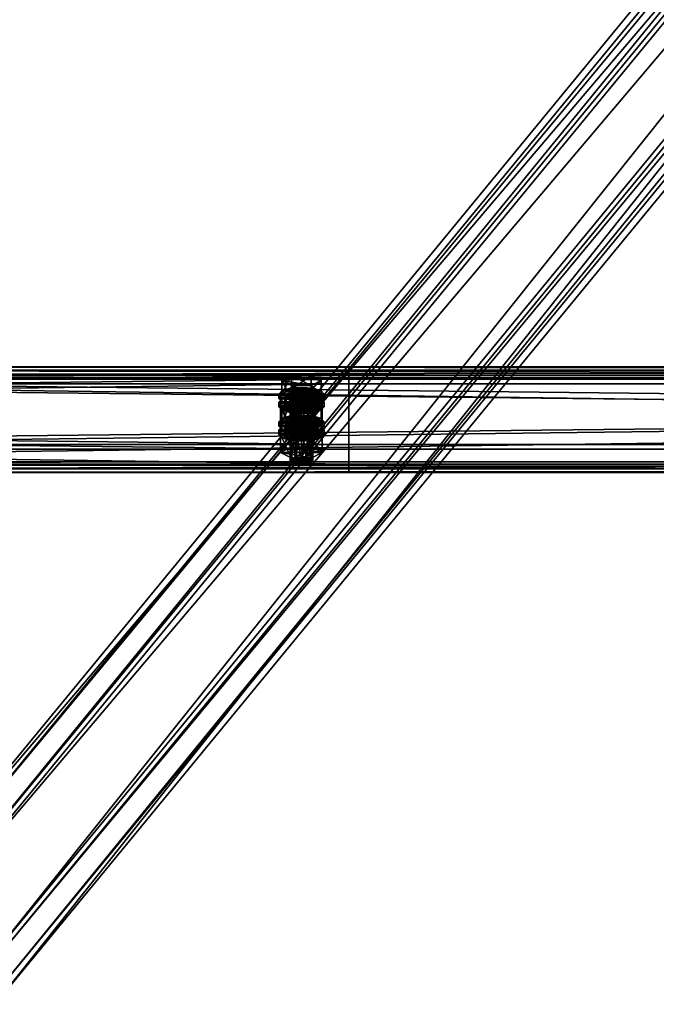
# Model space of a CAD drawing. Header units: millimetres. Extents: x 60485 to 71303, y 100 to 16900.
# Tile 300 of 656: x 68526 to 68863, y 393 to 913. Entities that reach past the tile are written whole.
import ezdxf

# ---------------------------------------------------------------- set-up
doc = ezdxf.new("R2010")
doc.units = ezdxf.units.MM
for name, color, linetype in [('13', 7, 'Continuous'), ('3', 7, 'Continuous'), ('9', 7, 'Continuous')]:
    doc.layers.add(name, color=color, linetype=linetype)

msp = doc.modelspace()

# ---------------------------------------------------------------- meshes
at = {"layer": '13', "color": 7}
mesh = msp.add_polyface(dxfattribs=at)
corners = [(68672, 695.73, 3219.76), (68675, 717, 3225.43), (68672, 716.76, 3226.2), (68669.8, 714.37, 3234.03), (68675, 713.49, 3236.9), (68672, 713.72, 3236.13), (68680.2, 714.37, 3234.03), (68669, 715.24, 3231.16), (68681, 715.24, 3231.16), (68669.8, 716.12, 3228.3), (68680.2, 716.12, 3228.3), (68678, 716.76, 3226.2), (68664.61, 715.24, 3231.16), (68669.8, 717.88, 3222.56), (68669.8, 725.05, 3224.75), (68664.61, 722.42, 3233.36), (68680.2, 725.05, 3224.75), (68680.2, 712.61, 3239.77), (68669.8, 712.61, 3239.77), (68669.8, 719.78, 3241.97), (68680.2, 719.78, 3241.97), (68663, 712.85, 3230.43), (68664.61, 714.61, 3224.7), (68664.61, 717, 3225.43), (68663, 715.24, 3231.16), (68669, 715.89, 3220.5), (68669, 718.28, 3221.23), (68675, 716.36, 3218.96), (68675, 718.75, 3219.69), (68675, 709.34, 3241.91), (68669, 712.2, 3241.1), (68675, 711.73, 3242.64), (68669, 709.81, 3240.37), (68664.61, 711.1, 3236.17), (68664.61, 713.49, 3236.9), (68681, 715.89, 3220.5), (68685.39, 714.61, 3224.7), (68687, 712.85, 3230.43), (68685.39, 711.1, 3236.17), (68681, 712.2, 3241.1), (68685.39, 713.49, 3236.9), (68687, 715.24, 3231.16), (68685.39, 717, 3225.43), (68681, 718.28, 3221.23), (68664.61, 710.3, 3223.38), (68669, 711.59, 3219.18), (68669, 713.98, 3219.91), (68664.61, 712.7, 3224.11), (68675, 712.06, 3217.64), (68675, 714.45, 3218.37), (68687, 710.94, 3229.85), (68663, 710.94, 3229.85), (68685.39, 712.7, 3224.11)]
mesh.append_faces([[corners[k] for k in face] for face in [(0, 1, 2, 2), (3, 4, 5, 5), (11, 2, 1, 1), (12, 14, 15, 15), (13, 16, 14, 14), (18, 15, 19, 19), (17, 12, 18, 18), (15, 20, 19, 19), (21, 23, 24, 24), (22, 26, 23, 23), (25, 28, 26, 26), (29, 30, 31, 31), (32, 34, 30, 30), (33, 24, 34, 34), (25, 35, 27, 27), (30, 39, 31, 31), (43, 26, 28, 28), (44, 46, 47, 47), (45, 49, 46, 46)]], dxfattribs={"vtx0": -1, "color": 7})
mesh.append_faces([[corners[k] for k in face] for face in [(6, 3, 7, 7), (8, 7, 9, 9), (10, 9, 2, 2), (17, 13, 12, 12), (20, 15, 14, 14), (36, 25, 22, 22), (37, 22, 21, 21), (38, 21, 33, 33), (39, 30, 34, 34), (40, 34, 24, 24), (41, 24, 23, 23), (42, 23, 26, 26), (50, 51, 47, 47), (52, 47, 46, 46)]], dxfattribs={"vtx0": -1, "vtx2": -1, "vtx3": -1, "color": 7})
mesh.append_faces([[corners[k] for k in face] for face in [(12, 13, 14, 14), (17, 18, 19, 19), (18, 12, 15, 15), (21, 22, 23, 23), (22, 25, 26, 26), (25, 27, 28, 28), (32, 33, 34, 34), (33, 21, 24, 24), (44, 45, 46, 46), (45, 48, 49, 49)]], dxfattribs={"vtx2": -1, "vtx3": -1, "color": 7})
mesh = msp.add_polyface(dxfattribs=at)
corners = [(68675, 695.96, 3218.99), (68678, 716.76, 3226.2), (68675, 717, 3225.43), (68678, 695.73, 3219.76), (68680.2, 716.12, 3228.3), (68675, 713.49, 3236.9), (68669.8, 714.37, 3234.03), (68678, 713.72, 3236.13), (68680.2, 714.37, 3234.03), (68669, 715.24, 3231.16), (68681, 715.24, 3231.16), (68669.8, 716.12, 3228.3), (68672, 716.76, 3226.2), (68669.8, 717.88, 3222.56), (68680.2, 717.88, 3222.56), (68680.2, 725.05, 3224.75), (68685.39, 715.24, 3231.16), (68685.39, 722.42, 3233.36), (68680.2, 712.61, 3239.77), (68680.2, 719.78, 3241.97), (68669.8, 719.78, 3241.97), (68669.8, 725.05, 3224.75), (68675, 716.36, 3218.96), (68681, 715.89, 3220.5), (68681, 718.28, 3221.23), (68675, 718.75, 3219.69), (68685.39, 714.61, 3224.7), (68685.39, 717, 3225.43), (68687, 712.85, 3230.43), (68687, 715.24, 3231.16), (68685.39, 711.1, 3236.17), (68685.39, 713.49, 3236.9), (68681, 712.2, 3241.1), (68681, 709.81, 3240.37), (68675, 711.73, 3242.64), (68669, 715.89, 3220.5), (68664.61, 714.61, 3224.7), (68663, 712.85, 3230.43), (68664.61, 713.49, 3236.9), (68663, 715.24, 3231.16), (68664.61, 717, 3225.43), (68669, 718.28, 3221.23), (68675, 712.06, 3217.64), (68681, 711.59, 3219.18), (68681, 713.98, 3219.91), (68675, 714.45, 3218.37), (68685.39, 710.3, 3223.38), (68685.39, 712.7, 3224.11), (68687, 710.94, 3229.85), (68669, 711.59, 3219.18), (68664.61, 712.7, 3224.11), (68669, 713.98, 3219.91)]
mesh.append_faces([[corners[k] for k in face] for face in [(0, 1, 2, 2), (3, 4, 1, 1), (14, 17, 15, 15), (16, 19, 17, 17), (18, 20, 19, 19), (13, 16, 14, 14), (17, 21, 15, 15), (22, 24, 25, 25), (23, 27, 24, 24), (26, 29, 27, 27), (28, 31, 29, 29), (30, 32, 31, 31), (33, 34, 32, 32), (42, 44, 45, 45), (43, 47, 44, 44), (46, 48, 47, 47), (49, 43, 42, 42), (44, 51, 45, 45)]], dxfattribs={"vtx0": -1, "color": 7})
mesh.append_faces([[corners[k] for k in face] for face in [(5, 6, 7, 7), (7, 6, 8, 8), (8, 9, 10, 10), (10, 11, 4, 4), (4, 12, 1, 1), (16, 13, 18, 18), (19, 21, 17, 17), (23, 35, 26, 26), (26, 36, 28, 28), (28, 37, 30, 30), (32, 38, 31, 31), (31, 39, 29, 29), (29, 40, 27, 27), (27, 41, 24, 24), (48, 50, 47, 47), (47, 51, 44, 44)]], dxfattribs={"vtx0": -1, "vtx1": -1, "color": 7})
mesh.append_faces([[corners[k] for k in face] for face in [(13, 14, 15, 15), (14, 16, 17, 17), (16, 18, 19, 19), (22, 23, 24, 24), (23, 26, 27, 27), (26, 28, 29, 29), (28, 30, 31, 31), (42, 43, 44, 44), (43, 46, 47, 47)]], dxfattribs={"vtx2": -1, "vtx3": -1, "color": 7})
mesh = msp.add_polyface(dxfattribs=at)
corners = [(68664.61, 700.62, 3278.98), (68669.8, 703.25, 3270.37), (68669.8, 710.42, 3272.57), (68664.61, 707.79, 3281.17), (68680.2, 710.42, 3272.57), (68669.8, 697.99, 3287.58), (68669.8, 705.16, 3289.78), (68680.2, 705.16, 3289.78), (68669, 701.27, 3268.31), (68675, 704.13, 3267.5), (68669, 703.66, 3269.04), (68681, 703.66, 3269.04), (68669, 694.21, 3224.73), (68669.8, 695.08, 3221.86), (68669.8, 716.12, 3228.3), (68669, 715.24, 3231.16), (68672, 695.73, 3219.76), (68672, 716.76, 3226.2), (68675, 695.96, 3218.99), (68675, 717, 3225.43), (68675, 692.45, 3230.47), (68672, 692.69, 3229.7), (68672, 713.72, 3236.13), (68675, 713.49, 3236.9), (68669.8, 693.33, 3227.6), (68669.8, 714.37, 3234.03), (68664.03, 698.99, 3226.19), (68669.52, 701.77, 3217.11), (68669.52, 711.33, 3220.03), (68664.03, 708.55, 3229.12), (68680.48, 711.33, 3220.03), (68669.52, 696.21, 3235.28), (68669.52, 705.77, 3238.2), (68680.48, 705.77, 3238.2), (68675, 709.34, 3241.91), (68669, 709.81, 3240.37), (68669, 712.2, 3241.1), (68681, 709.81, 3240.37), (68664.61, 711.1, 3236.17), (68663, 708.55, 3229.12), (68664.61, 710.3, 3223.38), (68664.61, 712.7, 3224.11), (68663, 710.94, 3229.85), (68675, 705.04, 3240.59), (68669, 705.51, 3239.06), (68669, 707.9, 3239.79), (68675, 707.43, 3241.32), (68664.61, 706.79, 3234.85), (68664.61, 709.19, 3235.59), (68685.39, 710.3, 3223.38), (68669, 711.59, 3219.18), (68687, 708.55, 3229.12), (68685.39, 706.79, 3234.85), (68681, 705.51, 3239.06), (68685.39, 709.19, 3235.59)]
mesh.append_faces([[corners[k] for k in face] for face in [(0, 2, 3, 3), (1, 4, 2, 2), (5, 3, 6, 6), (3, 7, 6, 6), (8, 9, 10, 10), (11, 10, 9, 9), (12, 14, 15, 15), (13, 17, 14, 14), (20, 22, 23, 23), (21, 25, 22, 22), (24, 15, 25, 25), (26, 28, 29, 29), (27, 30, 28, 28), (31, 29, 32, 32), (29, 33, 32, 32), (37, 35, 34, 34), (39, 41, 42, 42), (43, 45, 46, 46), (44, 48, 45, 45), (47, 42, 48, 48), (48, 46, 45, 45)]], dxfattribs={"vtx0": -1, "color": 7})
mesh.append_faces([[corners[k] for k in face] for face in [(7, 3, 2, 2), (33, 29, 28, 28), (37, 38, 35, 35), (49, 50, 40, 40), (51, 40, 39, 39), (52, 39, 47, 47), (53, 47, 44, 44), (54, 48, 42, 42)]], dxfattribs={"vtx0": -1, "vtx2": -1, "vtx3": -1, "color": 7})
mesh.append_faces([[corners[k] for k in face] for face in [(0, 1, 2, 2), (5, 0, 3, 3), (12, 13, 14, 14), (13, 16, 17, 17), (16, 18, 19, 19), (20, 21, 22, 22), (21, 24, 25, 25), (24, 12, 15, 15), (26, 27, 28, 28), (34, 35, 36, 36), (39, 40, 41, 41), (43, 44, 45, 45), (44, 47, 48, 48), (47, 39, 42, 42)]], dxfattribs={"vtx2": -1, "vtx3": -1, "color": 7})
mesh = msp.add_polyface(dxfattribs=at)
corners = [(68669.8, 703.25, 3270.37), (68680.2, 703.25, 3270.37), (68680.2, 710.42, 3272.57), (68685.39, 700.62, 3278.98), (68685.39, 707.79, 3281.17), (68680.2, 705.16, 3289.78), (68680.2, 697.99, 3287.58), (68669.8, 705.16, 3289.78), (68669.8, 710.42, 3272.57), (68675, 701.74, 3266.77), (68681, 703.66, 3269.04), (68675, 704.13, 3267.5), (68685.39, 702.37, 3273.24), (68669, 703.66, 3269.04), (68675, 695.96, 3218.99), (68678, 695.73, 3219.76), (68678, 716.76, 3226.2), (68680.2, 695.08, 3221.86), (68680.2, 716.12, 3228.3), (68681, 694.21, 3224.73), (68681, 715.24, 3231.16), (68680.2, 693.33, 3227.6), (68680.2, 714.37, 3234.03), (68678, 692.69, 3229.7), (68678, 713.72, 3236.13), (68675, 713.49, 3236.9), (68669.52, 701.77, 3217.11), (68680.48, 701.77, 3217.11), (68680.48, 711.33, 3220.03), (68685.97, 698.99, 3226.19), (68685.97, 708.55, 3229.12), (68680.48, 705.77, 3238.2), (68680.48, 696.21, 3235.28), (68669.52, 705.77, 3238.2), (68669.52, 711.33, 3220.03), (68685.39, 711.1, 3236.17), (68681, 709.81, 3240.37), (68681, 712.2, 3241.1), (68675, 709.34, 3241.91), (68675, 711.73, 3242.64), (68664.61, 711.1, 3236.17), (68685.39, 710.3, 3223.38), (68687, 708.55, 3229.12), (68687, 710.94, 3229.85), (68685.39, 706.79, 3234.85), (68685.39, 709.19, 3235.59), (68681, 705.51, 3239.06), (68681, 707.9, 3239.79), (68675, 705.04, 3240.59), (68675, 707.43, 3241.32), (68681, 711.59, 3219.18), (68669, 711.59, 3219.18), (68664.61, 710.3, 3223.38), (68663, 708.55, 3229.12), (68664.61, 706.79, 3234.85), (68669, 705.51, 3239.06), (68664.61, 709.19, 3235.59), (68663, 710.94, 3229.85)]
mesh.append_faces([[corners[k] for k in face] for face in [(1, 4, 2, 2), (3, 5, 4, 4), (6, 7, 5, 5), (4, 8, 2, 2), (9, 10, 11, 11), (17, 20, 18, 18), (19, 22, 20, 20), (21, 24, 22, 22), (23, 25, 24, 24), (27, 30, 28, 28), (29, 31, 30, 30), (32, 33, 31, 31), (30, 34, 28, 28), (42, 45, 43, 43), (44, 47, 45, 45), (46, 49, 47, 47), (46, 55, 48, 48)]], dxfattribs={"vtx0": -1, "color": 7})
mesh.append_faces([[corners[k] for k in face] for face in [(5, 8, 4, 4), (12, 13, 10, 10), (31, 34, 30, 30), (35, 40, 36, 36), (50, 51, 41, 41), (41, 52, 42, 42), (42, 53, 44, 44), (44, 54, 46, 46), (49, 56, 47, 47), (47, 56, 45, 45), (45, 57, 43, 43)]], dxfattribs={"vtx0": -1, "vtx1": -1, "color": 7})
mesh.append_faces([[corners[k] for k in face] for face in [(0, 1, 2, 2), (1, 3, 4, 4), (14, 15, 16, 16), (15, 17, 18, 18), (17, 19, 20, 20), (19, 21, 22, 22), (21, 23, 24, 24), (26, 27, 28, 28), (27, 29, 30, 30), (35, 36, 37, 37), (36, 38, 39, 39), (41, 42, 43, 43), (42, 44, 45, 45), (44, 46, 47, 47), (46, 48, 49, 49)]], dxfattribs={"vtx2": -1, "vtx3": -1, "color": 7})
mesh = msp.add_polyface(dxfattribs=at)
corners = [(68675, 681.34, 3266.81), (68678, 702.14, 3274.01), (68675, 702.37, 3273.24), (68678, 681.1, 3267.57), (68680.2, 701.5, 3276.11), (68680.2, 680.46, 3269.67), (68681, 700.62, 3278.98), (68675, 698.86, 3284.72), (68669.8, 699.74, 3281.85), (68678, 699.1, 3283.95), (68669, 700.62, 3278.98), (68680.2, 699.74, 3281.85), (68669.8, 701.5, 3276.11), (68672, 702.14, 3274.01), (68685.39, 700.62, 3278.98), (68680.2, 697.99, 3287.58), (68680.2, 705.16, 3289.78), (68669.8, 703.25, 3270.37), (68680.2, 703.25, 3270.37), (68685.97, 693.92, 3276.93), (68669.52, 696.7, 3267.85), (68680.48, 696.7, 3267.85), (68675, 701.74, 3266.77), (68681, 701.27, 3268.31), (68681, 703.66, 3269.04), (68685.39, 699.98, 3272.51), (68685.39, 702.37, 3273.24), (68687, 698.23, 3278.25), (68687, 700.62, 3278.98), (68685.39, 696.47, 3283.98), (68685.39, 698.86, 3284.72), (68681, 695.19, 3288.18), (68681, 697.58, 3288.92), (68675, 694.72, 3289.72), (68675, 697.11, 3290.45), (68669, 701.27, 3268.31), (68664.61, 699.98, 3272.51), (68663, 698.23, 3278.25), (68664.61, 698.86, 3284.72), (68663, 700.62, 3278.98), (68664.61, 702.37, 3273.24), (68675, 697.43, 3265.46), (68681, 696.96, 3266.99), (68681, 699.35, 3267.72), (68675, 699.83, 3266.19), (68685.39, 695.68, 3271.19), (68685.39, 698.07, 3271.92), (68687, 696.32, 3277.66), (68669, 696.96, 3266.99), (68664.61, 698.07, 3271.92), (68669, 699.35, 3267.72), (68678, 692.69, 3229.7), (68675, 692.45, 3230.47), (68675, 713.49, 3236.9), (68685.97, 698.99, 3226.19), (68680.48, 696.21, 3235.28), (68680.48, 705.77, 3238.2), (68669.52, 701.77, 3217.11), (68680.48, 701.77, 3217.11)]
mesh.append_faces([[corners[k] for k in face] for face in [(0, 1, 2, 2), (3, 4, 1, 1), (5, 6, 4, 4), (4, 2, 1, 1), (17, 14, 18, 18), (19, 20, 21, 21), (23, 26, 24, 24), (25, 28, 26, 26), (27, 30, 28, 28), (29, 32, 30, 30), (31, 34, 32, 32), (41, 43, 44, 44), (42, 46, 43, 43), (45, 47, 46, 46), (57, 54, 58, 58)]], dxfattribs={"vtx0": -1, "color": 7})
mesh.append_faces([[corners[k] for k in face] for face in [(7, 8, 9, 9), (9, 10, 11, 11), (11, 10, 6, 6), (6, 12, 4, 4), (14, 17, 15, 15), (23, 35, 25, 25), (25, 36, 27, 27), (27, 37, 29, 29), (34, 38, 32, 32), (32, 38, 30, 30), (30, 39, 28, 28), (28, 40, 26, 26), (42, 48, 45, 45), (47, 49, 46, 46), (46, 50, 43, 43), (54, 57, 55, 55)]], dxfattribs={"vtx0": -1, "vtx1": -1, "color": 7})
mesh.append_faces([[corners[k] for k in face] for face in [(4, 13, 2, 2)]], dxfattribs={"vtx0": -1, "vtx2": -1, "vtx3": -1, "color": 7})
mesh.append_faces([[corners[k] for k in face] for face in [(14, 15, 16, 16), (22, 23, 24, 24), (23, 25, 26, 26), (25, 27, 28, 28), (27, 29, 30, 30), (29, 31, 32, 32), (31, 33, 34, 34), (41, 42, 43, 43), (42, 45, 46, 46), (51, 52, 53, 53), (54, 55, 56, 56)]], dxfattribs={"vtx2": -1, "vtx3": -1, "color": 7})
mesh = msp.add_polyface(dxfattribs=at)
corners = [(68669.8, 680.46, 3269.67), (68672, 702.14, 3274.01), (68669.8, 701.5, 3276.11), (68672, 681.1, 3267.57), (68675, 702.37, 3273.24), (68669.8, 699.74, 3281.85), (68675, 698.86, 3284.72), (68672, 699.1, 3283.95), (68678, 699.1, 3283.95), (68669, 700.62, 3278.98), (68681, 700.62, 3278.98), (68680.2, 701.5, 3276.11), (68680.2, 697.99, 3287.58), (68669.8, 697.99, 3287.58), (68669.8, 705.16, 3289.78), (68669.8, 703.25, 3270.37), (68664.61, 700.62, 3278.98), (68663, 698.23, 3278.25), (68664.61, 699.98, 3272.51), (68664.61, 702.37, 3273.24), (68663, 700.62, 3278.98), (68669, 701.27, 3268.31), (68669, 703.66, 3269.04), (68675, 701.74, 3266.77), (68675, 704.13, 3267.5), (68675, 694.72, 3289.72), (68669, 695.19, 3288.18), (68669, 697.58, 3288.92), (68675, 697.11, 3290.45), (68664.61, 696.47, 3283.98), (68664.61, 698.86, 3284.72), (68681, 701.27, 3268.31), (68685.39, 699.98, 3272.51), (68687, 698.23, 3278.25), (68685.39, 696.47, 3283.98), (68685.39, 698.86, 3284.72), (68687, 700.62, 3278.98), (68685.39, 702.37, 3273.24), (68663, 693.92, 3276.93), (68664.61, 695.68, 3271.19), (68664.61, 698.07, 3271.92), (68663, 696.32, 3277.66), (68669, 696.96, 3266.99), (68669, 699.35, 3267.72), (68675, 697.43, 3265.46), (68675, 699.83, 3266.19), (68681, 696.96, 3266.99), (68685.39, 695.68, 3271.19), (68687, 696.32, 3277.66), (68685.39, 698.07, 3271.92), (68681, 699.35, 3267.72), (68680.48, 696.21, 3235.28), (68669.52, 696.21, 3235.28), (68669.52, 705.77, 3238.2), (68664.03, 698.99, 3226.19), (68664.03, 708.55, 3229.12), (68669.52, 701.77, 3217.11)]
mesh.append_faces([[corners[k] for k in face] for face in [(0, 1, 2, 2), (3, 4, 1, 1), (5, 6, 7, 7), (12, 16, 13, 13), (17, 19, 20, 20), (18, 22, 19, 19), (25, 27, 28, 28), (26, 30, 27, 27), (29, 20, 30, 30), (21, 31, 23, 23), (30, 28, 27, 27), (38, 40, 41, 41), (39, 43, 40, 40), (42, 45, 43, 43), (42, 46, 44, 44), (50, 43, 45, 45), (51, 54, 52, 52)]], dxfattribs={"vtx0": -1, "color": 7})
mesh.append_faces([[corners[k] for k in face] for face in [(8, 5, 9, 9), (10, 9, 2, 2), (11, 2, 1, 1), (12, 15, 16, 16), (32, 21, 18, 18), (33, 18, 17, 17), (34, 17, 29, 29), (35, 30, 20, 20), (36, 20, 19, 19), (37, 19, 22, 22), (47, 42, 39, 39), (48, 41, 40, 40), (49, 40, 43, 43), (51, 56, 54, 54)]], dxfattribs={"vtx0": -1, "vtx2": -1, "vtx3": -1, "color": 7})
mesh.append_faces([[corners[k] for k in face] for face in [(12, 13, 14, 14), (17, 18, 19, 19), (18, 21, 22, 22), (21, 23, 24, 24), (25, 26, 27, 27), (26, 29, 30, 30), (29, 17, 20, 20), (38, 39, 40, 40), (39, 42, 43, 43), (42, 44, 45, 45), (51, 52, 53, 53), (52, 54, 55, 55)]], dxfattribs={"vtx2": -1, "vtx3": -1, "color": 7})
mesh = msp.add_polyface(dxfattribs=at)
corners = [(68669, 679.58, 3272.54), (68669.8, 680.46, 3269.67), (68669.8, 701.5, 3276.11), (68669, 700.62, 3278.98), (68672, 681.1, 3267.57), (68672, 702.14, 3274.01), (68675, 681.34, 3266.81), (68675, 702.37, 3273.24), (68675, 677.83, 3278.28), (68672, 678.06, 3277.51), (68672, 699.1, 3283.95), (68675, 698.86, 3284.72), (68669.8, 678.7, 3275.41), (68669.8, 699.74, 3281.85), (68678, 681.1, 3267.57), (68680.2, 680.46, 3269.67), (68681, 679.58, 3272.54), (68680.2, 678.7, 3275.41), (68678, 678.06, 3277.51), (68664.03, 684.36, 3274.01), (68669.52, 687.14, 3264.92), (68669.52, 696.7, 3267.85), (68664.03, 693.92, 3276.93), (68680.48, 696.7, 3267.85), (68680.48, 681.58, 3283.09), (68669.52, 681.58, 3283.09), (68669.52, 691.15, 3286.02), (68685.97, 684.36, 3274.01), (68680.48, 691.15, 3286.02), (68685.97, 693.92, 3276.93), (68681, 695.19, 3288.18), (68664.61, 696.47, 3283.98), (68669, 695.19, 3288.18), (68675, 694.72, 3289.72), (68675, 690.41, 3288.41), (68669, 690.88, 3286.87), (68669, 693.28, 3287.6), (68675, 692.81, 3289.14), (68664.61, 692.17, 3282.67), (68664.61, 694.56, 3283.4), (68663, 693.92, 3276.93), (68663, 696.32, 3277.66), (68687, 693.92, 3276.93), (68664.61, 695.68, 3271.19), (68685.39, 692.17, 3282.67), (68681, 690.88, 3286.87), (68685.39, 694.56, 3283.4), (68680.2, 695.08, 3221.86), (68672, 695.73, 3219.76), (68669.8, 695.08, 3221.86), (68681, 694.21, 3224.73), (68669, 694.21, 3224.73), (68680.2, 693.33, 3227.6), (68669.8, 693.33, 3227.6), (68678, 692.69, 3229.7), (68672, 692.69, 3229.7)]
mesh.append_faces([[corners[k] for k in face] for face in [(0, 2, 3, 3), (8, 10, 11, 11), (9, 13, 10, 10), (12, 3, 13, 13), (4, 14, 6, 6), (18, 9, 8, 8), (19, 21, 22, 22), (20, 23, 21, 21), (25, 22, 26, 26), (24, 19, 25, 25), (22, 28, 26, 26), (30, 32, 33, 33), (34, 36, 37, 37), (35, 39, 36, 36), (38, 41, 39, 39), (39, 37, 36, 36)]], dxfattribs={"vtx0": -1, "color": 7})
mesh.append_faces([[corners[k] for k in face] for face in [(15, 4, 1, 1), (16, 1, 0, 0), (17, 0, 12, 12), (18, 12, 9, 9), (27, 20, 19, 19), (29, 22, 21, 21), (30, 31, 32, 32), (42, 43, 40, 40), (44, 40, 38, 38), (45, 38, 35, 35), (46, 39, 41, 41), (47, 48, 49, 49), (50, 49, 51, 51), (52, 51, 53, 53), (54, 53, 55, 55)]], dxfattribs={"vtx0": -1, "vtx2": -1, "vtx3": -1, "color": 7})
mesh.append_faces([[corners[k] for k in face] for face in [(0, 1, 2, 2), (1, 4, 5, 5), (4, 6, 7, 7), (8, 9, 10, 10), (9, 12, 13, 13), (12, 0, 3, 3), (19, 20, 21, 21), (24, 25, 26, 26), (25, 19, 22, 22), (34, 35, 36, 36), (35, 38, 39, 39), (38, 40, 41, 41)]], dxfattribs={"vtx2": -1, "vtx3": -1, "color": 7})
mesh = msp.add_polyface(dxfattribs=at)
corners = [(68675, 681.34, 3266.81), (68678, 681.1, 3267.57), (68678, 702.14, 3274.01), (68680.2, 680.46, 3269.67), (68680.2, 701.5, 3276.11), (68681, 679.58, 3272.54), (68681, 700.62, 3278.98), (68680.2, 678.7, 3275.41), (68680.2, 699.74, 3281.85), (68678, 678.06, 3277.51), (68678, 699.1, 3283.95), (68675, 677.83, 3278.28), (68675, 698.86, 3284.72), (68672, 681.1, 3267.57), (68669.8, 680.46, 3269.67), (68669, 679.58, 3272.54), (68669.8, 678.7, 3275.41), (68669.52, 687.14, 3264.92), (68680.48, 687.14, 3264.92), (68680.48, 696.7, 3267.85), (68685.97, 684.36, 3274.01), (68685.97, 693.92, 3276.93), (68680.48, 681.58, 3283.09), (68680.48, 691.15, 3286.02), (68669.52, 691.15, 3286.02), (68664.03, 684.36, 3274.01), (68664.03, 693.92, 3276.93), (68685.39, 696.47, 3283.98), (68664.61, 696.47, 3283.98), (68681, 695.19, 3288.18), (68685.39, 695.68, 3271.19), (68687, 693.92, 3276.93), (68687, 696.32, 3277.66), (68685.39, 692.17, 3282.67), (68685.39, 694.56, 3283.4), (68681, 690.88, 3286.87), (68681, 693.28, 3287.6), (68675, 690.41, 3288.41), (68675, 692.81, 3289.14), (68664.61, 695.68, 3271.19), (68663, 693.92, 3276.93), (68664.61, 692.17, 3282.67), (68669, 690.88, 3286.87), (68664.61, 694.56, 3283.4), (68663, 696.32, 3277.66), (68672, 695.73, 3219.76), (68678, 695.73, 3219.76), (68675, 695.96, 3218.99), (68680.2, 695.08, 3221.86), (68669.8, 695.08, 3221.86), (68681, 694.21, 3224.73), (68669, 694.21, 3224.73), (68680.2, 693.33, 3227.6), (68669.8, 693.33, 3227.6), (68678, 692.69, 3229.7), (68672, 692.69, 3229.7), (68675, 692.45, 3230.47)]
mesh.append_faces([[corners[k] for k in face] for face in [(5, 8, 6, 6), (7, 10, 8, 8), (9, 12, 10, 10), (18, 21, 19, 19), (20, 23, 21, 21), (22, 24, 23, 23), (17, 20, 18, 18), (31, 34, 32, 32), (33, 36, 34, 34), (35, 38, 36, 36), (35, 42, 37, 37), (45, 46, 47, 47), (54, 55, 56, 56)]], dxfattribs={"vtx0": -1, "color": 7})
mesh.append_faces([[corners[k] for k in face] for face in [(1, 13, 3, 3), (3, 14, 5, 5), (5, 15, 7, 7), (7, 16, 9, 9), (20, 25, 22, 22), (23, 26, 21, 21), (27, 28, 29, 29), (30, 39, 31, 31), (31, 40, 33, 33), (33, 41, 35, 35), (38, 43, 36, 36), (36, 43, 34, 34), (34, 44, 32, 32), (46, 45, 48, 48), (48, 49, 50, 50), (50, 51, 52, 52), (52, 53, 54, 54)]], dxfattribs={"vtx0": -1, "vtx1": -1, "color": 7})
mesh.append_faces([[corners[k] for k in face] for face in [(0, 1, 2, 2), (1, 3, 4, 4), (3, 5, 6, 6), (5, 7, 8, 8), (7, 9, 10, 10), (9, 11, 12, 12), (17, 18, 19, 19), (18, 20, 21, 21), (20, 22, 23, 23), (30, 31, 32, 32), (31, 33, 34, 34), (33, 35, 36, 36), (35, 37, 38, 38)]], dxfattribs={"vtx2": -1, "vtx3": -1, "color": 7})
at = {"layer": '3', "color": 91}
mesh = msp.add_polyface(dxfattribs=at)
corners = [(70789.34, 3270.25, 3889.87), (70831.77, 3238.32, 3880.11), (68510.66, 417.15, 3017.59), (68468.22, 449.08, 3027.35), (70831.77, 3216.68, 3950.87), (68510.66, 395.51, 3088.36), (70789.34, 3248.61, 3960.64), (68468.22, 427.44, 3098.12), (70786.98, 3272.9, 3887.54), (70786.98, 3249.51, 3964.05), (68465.86, 428.34, 3101.53), (68465.86, 451.73, 3025.03), (70834.13, 3214.03, 3953.2), (68513.02, 392.86, 3090.68), (70834.13, 3237.42, 3876.7), (68513.02, 416.25, 3014.18)]
mesh.append_faces([[corners[k] for k in face] for face in [(0, 2, 3, 3), (1, 5, 2, 2), (4, 7, 5, 5), (6, 3, 7, 7), (8, 10, 11, 11), (9, 13, 10, 10), (12, 15, 13, 13), (14, 11, 15, 15)]], dxfattribs={"vtx0": -1, "color": 91})
mesh.append_faces([[corners[k] for k in face] for face in [(9, 6, 12, 12), (6, 8, 0, 0), (0, 8, 1, 1), (12, 4, 14, 14), (4, 12, 6, 6), (14, 1, 8, 8), (3, 10, 7, 7), (7, 10, 5, 5), (15, 2, 13, 13)]], dxfattribs={"vtx0": -1, "vtx1": -1, "color": 91})
mesh.append_faces([[corners[k] for k in face] for face in [(6, 9, 8, 8), (14, 4, 1, 1), (11, 3, 2, 2), (3, 11, 10, 10), (5, 10, 13, 13), (2, 15, 11, 11), (13, 2, 5, 5)]], dxfattribs={"vtx0": -1, "vtx2": -1, "vtx3": -1, "color": 91})
mesh.append_faces([[corners[k] for k in face] for face in [(0, 1, 2, 2), (1, 4, 5, 5), (4, 6, 7, 7), (6, 0, 3, 3), (8, 9, 10, 10), (9, 12, 13, 13), (12, 14, 15, 15), (14, 8, 11, 11)]], dxfattribs={"vtx2": -1, "vtx3": -1, "color": 91})
at = {"layer": '9', "color": 243}
mesh = msp.add_polyface(dxfattribs=at)
corners = [(68700, 678.15, 3183.22), (68700, 723.09, 3196.96), (65500, 723.09, 3196.96), (65500, 678.15, 3183.22), (68700, 688.58, 3309.8), (65500, 688.58, 3309.8), (68700, 723.96, 3320.63), (65500, 723.96, 3320.63), (68700, 727.76, 3308.19), (65500, 727.76, 3308.19), (68700, 729.67, 3308.78), (65500, 729.67, 3308.78), (68700, 725.28, 3323.12), (65500, 725.28, 3323.12), (68700, 686.08, 3311.13), (65500, 686.08, 3311.13), (68700, 720.59, 3198.29), (65500, 720.59, 3198.29), (68700, 679.47, 3185.71), (65500, 679.47, 3185.71), (68700, 675.67, 3198.15), (65500, 675.67, 3198.15), (68700, 673.76, 3197.56), (65500, 673.76, 3197.56)]
mesh.append_faces([[corners[k] for k in face] for face in [(0, 2, 3, 3), (1, 5, 2, 2), (4, 7, 5, 5), (6, 9, 7, 7), (8, 11, 9, 9), (10, 13, 11, 11), (12, 15, 13, 13), (14, 17, 15, 15), (16, 19, 17, 17), (18, 21, 19, 19), (20, 23, 21, 21), (22, 3, 23, 23), (8, 12, 10, 10), (20, 0, 22, 22), (11, 7, 9, 9)]], dxfattribs={"vtx0": -1, "color": 243})
mesh.append_faces([[corners[k] for k in face] for face in [(12, 6, 14, 14), (14, 1, 16, 16), (16, 0, 18, 18), (18, 0, 20, 20), (3, 19, 23, 23), (19, 2, 17, 17), (17, 2, 15, 15), (15, 5, 13, 13), (13, 7, 11, 11)]], dxfattribs={"vtx0": -1, "vtx1": -1, "color": 243})
mesh.append_faces([[corners[k] for k in face] for face in [(12, 8, 6, 6), (14, 6, 4, 4), (14, 4, 1, 1), (16, 1, 0, 0), (19, 3, 2, 2), (15, 2, 5, 5), (13, 5, 7, 7)]], dxfattribs={"vtx0": -1, "vtx2": -1, "vtx3": -1, "color": 243})
mesh.append_faces([[corners[k] for k in face] for face in [(21, 23, 19, 19)]], dxfattribs={"vtx1": -1, "color": 243})
mesh.append_faces([[corners[k] for k in face] for face in [(0, 1, 2, 2), (1, 4, 5, 5), (4, 6, 7, 7), (6, 8, 9, 9), (8, 10, 11, 11), (10, 12, 13, 13), (12, 14, 15, 15), (14, 16, 17, 17), (16, 18, 19, 19), (18, 20, 21, 21), (20, 22, 23, 23), (22, 0, 3, 3)]], dxfattribs={"vtx2": -1, "vtx3": -1, "color": 243})
mesh = msp.add_polyface(dxfattribs=at)
corners = [(71300, 678.15, 3183.22), (71300, 723.09, 3196.96), (68100, 723.09, 3196.96), (68100, 678.15, 3183.22), (71300, 688.58, 3309.8), (68100, 688.58, 3309.8), (71300, 723.96, 3320.63), (68100, 723.96, 3320.63), (71300, 727.76, 3308.19), (68100, 727.76, 3308.19), (71300, 729.67, 3308.78), (68100, 729.67, 3308.78), (71300, 725.28, 3323.12), (68100, 725.28, 3323.12), (71300, 686.08, 3311.13), (68100, 686.08, 3311.13), (71300, 720.59, 3198.29), (68100, 720.59, 3198.29), (71300, 679.47, 3185.71), (68100, 679.47, 3185.71), (71300, 675.67, 3198.15), (68100, 675.67, 3198.15), (71300, 673.76, 3197.56), (68100, 673.76, 3197.56)]
mesh.append_faces([[corners[k] for k in face] for face in [(0, 2, 3, 3), (1, 5, 2, 2), (4, 7, 5, 5), (6, 9, 7, 7), (8, 11, 9, 9), (10, 13, 11, 11), (12, 15, 13, 13), (14, 17, 15, 15), (16, 19, 17, 17), (18, 21, 19, 19), (20, 23, 21, 21), (22, 3, 23, 23), (20, 0, 22, 22), (8, 12, 10, 10), (13, 9, 11, 11)]], dxfattribs={"vtx0": -1, "color": 243})
mesh.append_faces([[corners[k] for k in face] for face in [(1, 16, 4, 4), (16, 0, 18, 18), (18, 0, 20, 20), (12, 6, 14, 14), (14, 4, 16, 16), (3, 19, 23, 23), (19, 2, 17, 17), (17, 2, 15, 15)]], dxfattribs={"vtx0": -1, "vtx1": -1, "color": 243})
mesh.append_faces([[corners[k] for k in face] for face in [(16, 1, 0, 0), (12, 8, 6, 6), (14, 6, 4, 4), (19, 3, 2, 2), (15, 2, 5, 5), (5, 13, 15, 15), (13, 5, 7, 7), (13, 7, 9, 9)]], dxfattribs={"vtx0": -1, "vtx2": -1, "vtx3": -1, "color": 243})
mesh.append_faces([[corners[k] for k in face] for face in [(21, 23, 19, 19)]], dxfattribs={"vtx1": -1, "color": 243})
mesh.append_faces([[corners[k] for k in face] for face in [(0, 1, 2, 2), (1, 4, 5, 5), (4, 6, 7, 7), (6, 8, 9, 9), (8, 10, 11, 11), (10, 12, 13, 13), (12, 14, 15, 15), (14, 16, 17, 17), (16, 18, 19, 19), (18, 20, 21, 21), (20, 22, 23, 23), (22, 0, 3, 3)]], dxfattribs={"vtx2": -1, "vtx3": -1, "color": 243})

doc.saveas('drawing.dxf')
